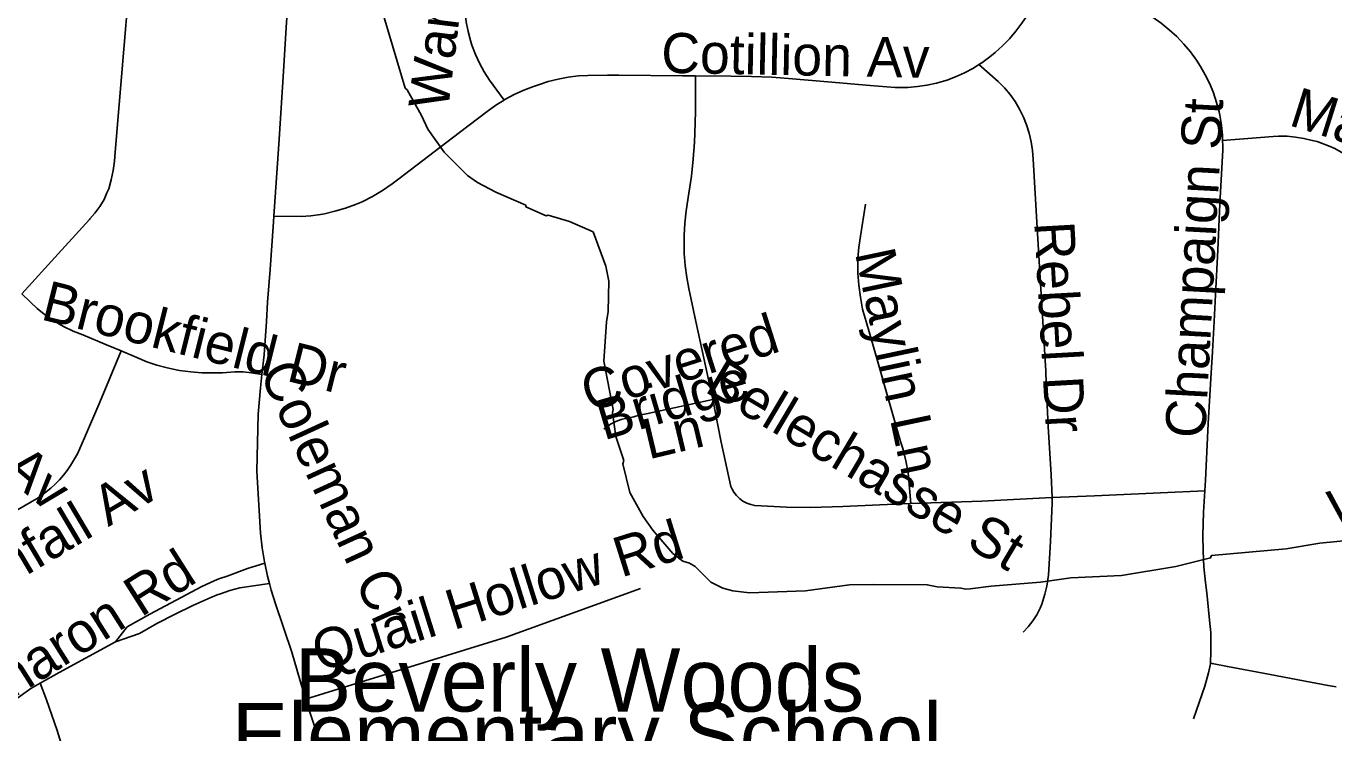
# Model space of a CAD drawing. Extents: x 1383679 to 1536984, y 460658 to 651027.
# Drawn here: x 1449622 to 1452721, y 508091 to 509766 of the extents above; entities that cross this region are included whole.
import ezdxf

# ---------------------------------------------------------------- set-up
doc = ezdxf.new("R2010")
doc.units = 0
for name, color, linetype in [('Exist Cultural Educational Facility High Label', 7, 'Continuous'), ('Exist Hydrographic Misc Water Feature', 7, 'Continuous'), ('Exist Road Non-System Type 51', 7, 'Continuous'), ('Exist Road Non-System Type 51 Label', 7, 'Continuous')]:
    doc.layers.add(name, color=color, linetype=linetype)

msp = doc.modelspace()

# ---------------------------------------------------------------- linework, layer by layer
at = {"layer": 'Exist Hydrographic Misc Water Feature'}
for points in [[(1451107.3, 508571.4), (1451084, 508603.8), (1451053, 508660.5), (1451036.4, 508728.8), (1451038.6, 508736.8), (1451019.7, 508793.2), (1451011.2, 508850), (1451012.9, 508857.3), (1450991.2, 508971.7), (1450997.1, 509065.6), (1451001.5, 509089.5), (1451003, 509161.5), (1450995.7, 509197.6), (1450965.4, 509278.3), (1450909.8, 509303.4), (1450858.7, 509317.8), (1450854, 509316.6), (1450806.4, 509337.6), (1450806.4, 509341.6), (1450735.1, 509373.1), (1450691.5, 509396), (1450667.8, 509412.5), (1450612.9, 509467.6), (1450573.9, 509522.4), (1450558.5, 509554.7), (1450524.7, 509615.4), (1450519.8, 509619.6), (1450463.6, 509810.7)], [(1452768.2, 508548.7), (1452687.9, 508540.4), (1452607.9, 508527.3), (1452431.2, 508511.7), (1452429, 508505.8), (1452346.6, 508485.5), (1452218, 508464.2), (1452097.9, 508458.7), (1452025.6, 508448.2), (1451909.3, 508438.6), (1451858.8, 508432), (1451849.1, 508431.9), (1451837.1, 508434.1), (1451781.2, 508437.3), (1451757.3, 508441.8), (1451629.1, 508442.5), (1451573, 508441.6), (1451468.8, 508427.8), (1451336.5, 508422.5), (1451296.6, 508427.4), (1451272.7, 508433.9), (1451244.9, 508448.5), (1451207.6, 508485.2), (1451193.8, 508493.5), (1451177.9, 508497.8), (1451154.2, 508516.4), (1451107.3, 508571.4)]]:
    msp.add_lwpolyline(points, dxfattribs=at)
at = {"layer": 'Exist Road Non-System Type 51'}
for points in [[(1450352.7, 510287.6), (1450328.9, 510231.8), (1450295.6, 510150.7), (1450284.8, 510122), (1450275.6, 510093.1), (1450267.9, 510063.7), (1450261.6, 510033.9), (1450256.7, 510003.7), (1450255.7, 509995.3), (1450250.7, 509946.2), (1450247.5, 509900.1), (1450238.5, 509763), (1450232, 509658.9), (1450221.4, 509498.5), (1450215.4, 509406.3), (1450209.2, 509315.5)], [(1449879.5, 510027.5), (1449875.4, 509971.7), (1449863.8, 509834.1), (1449853.4, 509711.4), (1449842.6, 509580.7), (1449833.1, 509467.7), (1449831.2, 509445.9), (1449828.2, 509423.9), (1449823.6, 509401.7), (1449818, 509380.9), (1449813.5, 509370.8), (1449806.7, 509355.3), (1449796.9, 509339.1), (1449784.8, 509323.3), (1449772.9, 509309.2), (1449771.8, 509308.1), (1449698, 509226.4), (1449611.4, 509131.3)], [(1451880, 509675.2), (1451886.8, 509679.4), (1451906, 509693.2), (1451918.8, 509703.5), (1451936.1, 509719.4), (1451952.3, 509736.3), (1451967.4, 509754.2), (1451981.5, 509773.3), (1451982.9, 509775.4), (1452071.7, 509900.9), (1452092.2, 509929.4)], [(1452457.5, 509494.9), (1452457.1, 509506.7), (1452454.6, 509531.2), (1452450.5, 509555.2), (1452448.9, 509563), (1452443.2, 509585.6), (1452435.8, 509607.9), (1452426.9, 509629.6), (1452416.4, 509650.7), (1452404.7, 509670.7), (1452395.4, 509685.4), (1452381.2, 509705.1), (1452365.7, 509723.8), (1452349, 509741.5), (1452331.1, 509757.9), (1452312.1, 509773.2), (1452292.6, 509786.8), (1452121.5, 509908.7), (1452092.2, 509929.4)], [(1450754.5, 509590.9), (1450719.8, 509638.6), (1450707.5, 509658.2), (1450696.4, 509678.5), (1450686.7, 509699.4), (1450678.4, 509721.1), (1450674.9, 509731.9), (1450669.1, 509754), (1450664.9, 509776.4), (1450662.1, 509799.1), (1450660.9, 509821.9), (1450661.2, 509844.7), (1450663, 509867.5)], [(1450754.5, 509590.9), (1450756.4, 509592.1), (1450778.4, 509603.9), (1450801.1, 509614.4), (1450824.4, 509623.6), (1450836.1, 509627.5), (1450859.4, 509635), (1450882.9, 509640.9), (1450906.7, 509645.3), (1450930.7, 509648.2), (1450953.1, 509649.5), (1450999.9, 509650.2), (1451026.8, 509649.9), (1451177.5, 509648.8), (1451208.2, 509648.5)], [(1451208.2, 509648.5), (1451208.4, 509563.9), (1451207, 509512.4), (1451205.9, 509491.2), (1451203, 509450.8), (1451198.5, 509410.7), (1451192.4, 509370.6), (1451192.4, 509370.4), (1451186.1, 509328.1), (1451182.8, 509299.3), (1451181.1, 509270.2), (1451181, 509241.1), (1451181.5, 509227), (1451183.7, 509198.7), (1451187.5, 509170.5), (1451192.5, 509144.3), (1451209.4, 509066), (1451214.8, 509041), (1451232.1, 508960.9), (1451249.3, 508881)], [(1451208.2, 509648.5), (1451292.9, 509647.5), (1451341, 509647.1), (1451388.9, 509645.2), (1451428.3, 509642.4), (1451521.7, 509634.3), (1451622.4, 509625.2), (1451681.8, 509620.9), (1451688.7, 509620.5)], [(1451688.3, 509620.7), (1451711.2, 509621.1), (1451734, 509622.9), (1451756.6, 509626.1), (1451779, 509630.9), (1451801.2, 509637.2), (1451802.4, 509637.6), (1451824.5, 509646), (1451846, 509655.8), (1451866.8, 509667), (1451880, 509675.2)], [(1452053.2, 508648.9), (1452051.1, 508702.2), (1452044.4, 508816.9), (1452039.6, 508918.9), (1452038.5, 508948.2), (1452031.4, 509066), (1452026, 509156.4), (1452018.2, 509288.2), (1452008.4, 509451), (1452007, 509471.5), (1452003.9, 509492.3), (1451999.1, 509512.7), (1451992.7, 509532.7), (1451985.5, 509550.7), (1451976.3, 509569.4), (1451965.7, 509587.4), (1451953.6, 509604.4), (1451940.2, 509620.4), (1451925.6, 509635.3), (1451880, 509675.2)], [(1450209.2, 509315.5), (1450274, 509315.2), (1450297, 509316.7), (1450319.8, 509319.8), (1450328.9, 509321.6), (1450353.8, 509327.3), (1450378.4, 509334.5), (1450402.5, 509343.4), (1450418, 509350), (1450442.6, 509362.7), (1450466.4, 509376.7), (1450489.2, 509392.1), (1450505.4, 509404.3), (1450588.9, 509468.2), (1450648.9, 509514.2), (1450714.6, 509564.3), (1450735.1, 509578.9), (1450754.5, 509590.9)], [(1452415.3, 508664.8), (1452416.8, 508689.7), (1452423.3, 508824.6), (1452429.5, 508930.6), (1452433.2, 508994.8), (1452437.1, 509066), (1452440.5, 509129), (1452445.9, 509235), (1452451.1, 509344.7), (1452457.8, 509472.4), (1452457.9, 509482.3), (1452457.5, 509494.9)], [(1453293.4, 509072.7), (1453248.6, 509104.9), (1453129.8, 509189.7), (1453005.6, 509278.3), (1452884.8, 509363.7), (1452802.5, 509422.3), (1452752.4, 509458.1), (1452738.1, 509467.8), (1452723.4, 509476), (1452708.1, 509482.9), (1452691.9, 509488.5), (1452681.9, 509492.5), (1452669.7, 509495.5), (1452650.1, 509500.2), (1452630.3, 509503.4), (1452610.2, 509505.1), (1452590, 509505.3), (1452577.6, 509504.6), (1452457.5, 509494.9)], [(1451718.5, 508634.5), (1451712, 508707.3), (1451706.7, 508735.4), (1451700, 508762.9), (1451694.3, 508781.8), (1451678.6, 508837.1), (1451630.3, 509005.8), (1451612.7, 509066), (1451605.8, 509089.6), (1451604.4, 509095.7), (1451599, 509123.8), (1451595.1, 509152.3), (1451592.9, 509180.9), (1451592.7, 509189.6), (1451593.2, 509216.1), (1451595.3, 509242.7), (1451598.9, 509268.7), (1451610.9, 509344.2)], [(1450209.2, 509315.5), (1450208.3, 509302.7), (1450200, 509189.6), (1450194.2, 509112.2), (1450191.2, 509066), (1450185.9, 508987.4), (1450180.8, 508940.8)], [(1449611.4, 509131.3), (1449632.3, 509111.6), (1449648.3, 509096.7), (1449664.9, 509083.2), (1449682.4, 509070.9), (1449690.7, 509066), (1449700.9, 509059.9), (1449710.8, 509054.6), (1449733.6, 509043.5), (1449756, 509034.2), (1449812.6, 509011), (1449846.8, 508996.3)], [(1449846.8, 508996.3), (1449796.2, 508874.5), (1449760.5, 508790.4), (1449743.7, 508752.3), (1449727.2, 508724.5), (1449719, 508712.9), (1449710.3, 508701.7), (1449700.9, 508691), (1449691, 508680.8), (1449680.6, 508671.1), (1449669.7, 508662), (1449658.3, 508653.4), (1449646.6, 508645.6), (1449586.8, 508610.9)], [(1449846.8, 508996.3), (1449884, 508980.4), (1449907.7, 508970.8), (1449931.8, 508962.7), (1449956.3, 508956.2), (1449981.4, 508951), (1449985.6, 508950.3), (1450012, 508946.7), (1450038.4, 508944.5), (1450064.9, 508944), (1450075, 508944.3), (1450087.4, 508944.7), (1450116.6, 508946.9), (1450136.4, 508946.5), (1450156.2, 508944.5), (1450180.8, 508940.8)], [(1450180.8, 508940.8), (1450177.2, 508908.8), (1450171.9, 508846.2), (1450168.8, 508711), (1450177.4, 508563.9), (1450181.4, 508529.9), (1450186.9, 508496.1), (1450187.5, 508493.3)], [(1451249.3, 508881), (1451095.5, 508847.8), (1451074.7, 508843.7), (1451062.2, 508840.4), (1451045.2, 508836.8), (1451032, 508833.6), (1451019.2, 508828.8), (1451007.1, 508822.6), (1450995.8, 508815), (1450990.6, 508810.9)], [(1451249.3, 508881), (1451251, 508873.3), (1451261.1, 508820), (1451269, 508779.8), (1451292.2, 508675.1), (1451295, 508668.4), (1451299.2, 508661.5), (1451305.5, 508653.5), (1451312.7, 508646.5), (1451320.8, 508640.5), (1451329.6, 508635.7), (1451339, 508632), (1451348.5, 508629.7), (1451423.8, 508625.9), (1451480.8, 508625.2), (1451557.4, 508627.5), (1451715.6, 508634.4), (1451718.5, 508634.5)], [(1452053.2, 508648.9), (1452154.2, 508652.7), (1452310.5, 508659.9), (1452415.3, 508664.8)], [(1452415.3, 508664.8), (1452412.3, 508614.4), (1452410.8, 508558.4), (1452411.1, 508521.4), (1452413, 508484.3), (1452416.5, 508447.5), (1452419.7, 508423.1), (1452427, 508350.3), (1452429.3, 508328.5), (1452429.9, 508306.9), (1452429.4, 508289.3), (1452429.2, 508284.7), (1452428.8, 508255.8)], [(1451718.5, 508634.5), (1451887.1, 508640.5), (1452052.5, 508648.9), (1452053.2, 508648.9)], [(1451984.4, 508329.4), (1451996.5, 508342.3), (1452007.4, 508356.1), (1452017, 508370.9), (1452025.2, 508386.5), (1452029.3, 508396), (1452036.3, 508419.4), (1452041.2, 508438.8), (1452045.2, 508464.7), (1452049.9, 508544.7), (1452053.7, 508635.6), (1452053.2, 508648.9)], [(1449833.6, 508306.3), (1449861.3, 508341.9), (1449915.3, 508372.3), (1450014.9, 508425.3), (1450036.4, 508437.2), (1450058.5, 508447.7), (1450075, 508454.3), (1450081.3, 508456.8), (1450098.2, 508462.4), (1450146.9, 508480.4), (1450187.5, 508493.3)], [(1450187.5, 508493.3), (1450194, 508462.6), (1450198.7, 508444.7)], [(1449833.6, 508306.3), (1449890.8, 508326.4), (1449932, 508349.8), (1449973.9, 508371.8), (1450016.6, 508392.5), (1450059.9, 508411.6), (1450075, 508417.8), (1450082.2, 508420.7), (1450105, 508428.3), (1450128.2, 508434.4), (1450198.7, 508444.7)], [(1450198.7, 508444.7), (1450202.7, 508429.5), (1450212.8, 508396.8), (1450251.9, 508281.9), (1450284.1, 508170.8)], [(1450284.1, 508170.8), (1450759.6, 508317.8), (1451077.8, 508433.3)], [(1449655.1, 508208.3), (1449700.4, 508234.1), (1449833.6, 508306.3)], [(1452428.8, 508255.8), (1452428.8, 508254.9), (1452424.2, 508233.1), (1452415.1, 508201.7), (1452388.5, 508124.5)], [(1452428.8, 508255.8), (1452468.8, 508247.9), (1452565.9, 508229.7), (1452636.7, 508216.4), (1452707.4, 508203), (1452726.9, 508199.9)], [(1449408.8, 507988.4), (1449467.2, 508053.2), (1449488.5, 508075.4), (1449510.4, 508097.1), (1449532.8, 508118.3), (1449597, 508170.1), (1449633.3, 508195.9), (1449655.1, 508208.3)], [(1449655.1, 508208.3), (1449670.3, 508169.4), (1449695.7, 508096.6), (1449713.4, 508037), (1449730.9, 507972), (1449743.4, 507907.2), (1449754.4, 507830), (1449756.5, 507789.3), (1449751.7, 507742.6), (1449746.1, 507708.3), (1449736.3, 507670.3), (1449729.6, 507644.4), (1449722.1, 507618.8), (1449713.9, 507593.3), (1449700.9, 507556.3), (1449682.4, 507512.9), (1449655.4, 507427), (1449636.4, 507352.7), (1449618.3, 507286)], [(1450284.1, 508170.8), (1450309.8, 508092.5), (1450353.4, 507954.2), (1450397.5, 507807.4), (1450458.1, 507659.6), (1450520.2, 507527.6), (1450539.6, 507493.3)]]:
    msp.add_lwpolyline(points, dxfattribs=at)

# ---------------------------------------------------------------- texts
at = {"layer": 'Exist Cultural Educational Facility High Label'}
for s, p in [('Beverly Woods', (1450258.7, 508141.3)), ('Elementary School', (1450109.1, 508011.8))]:
    msp.add_text(s, height=150, rotation=0, dxfattribs=at).set_placement(p)
at = {"layer": 'Exist Road Non-System Type 51 Label'}
for s, rotation, p in [('Warewhip Ln', 82.985, (1450621.9, 509566)), ('Cotillion Av', 358.8991, (1451126.4, 509655.9)), ('Markworth Av', 342.523, (1452611.6, 509532.2)), ('Champaign St', 86.9177, (1452415.8, 508787.8)), ('Rebel Dr', 273.2243, (1452010.9, 509300.9)), ('Maylin Ln', 281.9289, (1451585.8, 509228.6)), ('Brookfield Dr', 345.9596, (1449653.9, 509071.7)), ('Blalock Av', 319.7484, (1449222.3, 508994.7)), ('Covered', 17.6508, (1450955.9, 508850.8)), ('Coleman Cr', 294.5908, (1450173.5, 508946.7)), ('Bellechasse St', 329.351, (1451226.8, 508901.1)), ('Bridge', 16.4608, (1450990.9, 508783.9)), ('Woody Grove Ln', 13.6005, (1452722.4, 508569)), ('Ln', 13.3933, (1451096.6, 508738.8)), ('Glenfall Av', 30.6779, (1449415.8, 508340.7)), ('Quail Hollow Rd', 17.4238, (1450318.1, 508234.6)), ('Sharon Rd', 32.3283, (1449517.9, 508125.9))]:
    msp.add_text(s, height=95, rotation=rotation, dxfattribs=at).set_placement(p)

doc.saveas('drawing.dxf')
